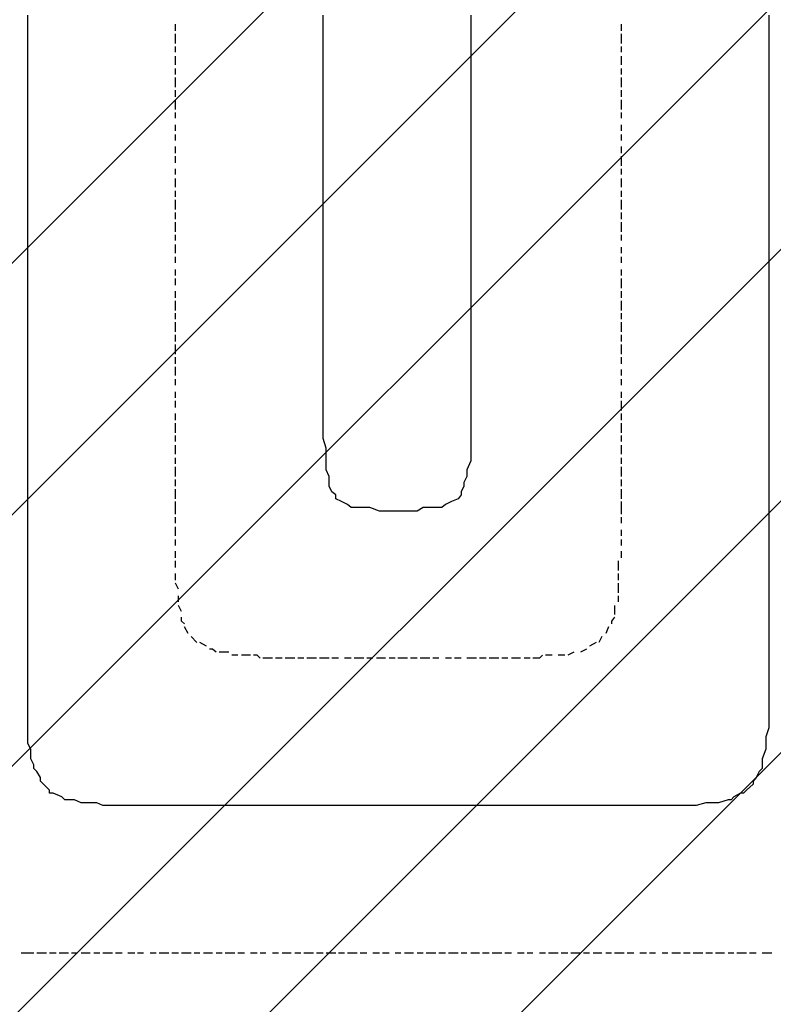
# Model space of a CAD drawing. Extents: x 997 to 109698, y 921 to 94021.
# Tile 553 of 656: x 18627 to 19643, y 53161 to 54489. Entities that reach past the tile are written whole.
import ezdxf

# ---------------------------------------------------------------- set-up
doc = ezdxf.new("R2010")
doc.units = 0
doc.header["$MEASUREMENT"] = 0
doc.layers.add('12', color=7, linetype='CONTINUOUS')
doc.layers.add('28', color=7, linetype='CONTINUOUS')

msp = doc.modelspace()

# ---------------------------------------------------------------- linework, layer by layer
at = {"layer": '12', "color": 5}
for p, q in [((18637.630503, 54486.563401), (18637.630503, 54494.563401)), ((18637.630503, 54477.563401), (18637.630503, 54486.563401)), ((19035.630503, 54486.563401), (19035.630503, 54494.563401)), ((19035.630503, 54477.563401), (19035.630503, 54486.563401)), ((19234.630503, 54494.563401), (19234.630503, 54486.563401)), ((19234.630503, 54486.563401), (19234.630503, 54477.563401)), ((19636.630503, 54494.563401), (19636.630503, 54486.563401)), ((19636.630503, 54486.563401), (19636.630503, 54477.563401)), ((18637.630503, 54465.563401), (18637.630503, 54477.563401)), ((19035.630503, 54465.563401), (19035.630503, 54477.563401)), ((19234.630503, 54477.563401), (19234.630503, 54465.563401)), ((19636.630503, 54477.563401), (19636.630503, 54465.563401)), ((18637.630503, 54456.563401), (18637.630503, 54465.563401)), ((19035.630503, 54456.563401), (19035.630503, 54465.563401)), ((19234.630503, 54465.563401), (19234.630503, 54456.563401)), ((19636.630503, 54465.563401), (19636.630503, 54456.563401)), ((18637.630503, 54448.563401), (18637.630503, 54456.563401)), ((18637.630503, 54435.563401), (18637.630503, 54448.563401)), ((19035.630503, 54448.563401), (19035.630503, 54456.563401)), ((19035.630503, 54435.563401), (19035.630503, 54448.563401)), ((19234.630503, 54456.563401), (19234.630503, 54444.563401)), ((19636.630503, 54456.563401), (19636.630503, 54444.563401)), ((18637.630503, 54427.563401), (18637.630503, 54435.563401)), ((19035.630503, 54427.563401), (19035.630503, 54435.563401)), ((19234.630503, 54444.563401), (19234.630503, 54435.563401)), ((19234.630503, 54435.563401), (19234.630503, 54427.563401)), ((19636.630503, 54444.563401), (19636.630503, 54435.563401)), ((19636.630503, 54435.563401), (19636.630503, 54427.563401)), ((18637.630503, 54414.563401), (18637.630503, 54427.563401)), ((19035.630503, 54414.563401), (19035.630503, 54427.563401)), ((19234.630503, 54427.563401), (19234.630503, 54414.563401)), ((19636.630503, 54427.563401), (19636.630503, 54414.563401)), ((18637.630503, 54405.563401), (18637.630503, 54414.563401)), ((19035.630503, 54405.563401), (19035.630503, 54414.563401)), ((19234.630503, 54414.563401), (19234.630503, 54405.563401)), ((19636.630503, 54414.563401), (19636.630503, 54405.563401)), ((18637.630503, 54397.563401), (18637.630503, 54405.563401)), ((18637.630503, 54384.563401), (18637.630503, 54397.563401)), ((19035.630503, 54397.563401), (19035.630503, 54405.563401)), ((19035.630503, 54384.563401), (19035.630503, 54397.563401)), ((19234.630503, 54405.563401), (19234.630503, 54397.563401)), ((19234.630503, 54397.563401), (19234.630503, 54384.563401)), ((19636.630503, 54405.563401), (19636.630503, 54397.563401)), ((19636.630503, 54397.563401), (19636.630503, 54384.563401)), ((18637.630503, 54376.563401), (18637.630503, 54384.563401)), ((19035.630503, 54376.563401), (19035.630503, 54384.563401)), ((19234.630503, 54384.563401), (19234.630503, 54376.563401)), ((19636.630503, 54384.563401), (19636.630503, 54376.563401)), ((18637.630503, 54367.563401), (18637.630503, 54376.563401)), ((18637.630503, 54355.563401), (18637.630503, 54367.563401)), ((19035.630503, 54367.563401), (19035.630503, 54376.563401)), ((19035.630503, 54355.563401), (19035.630503, 54367.563401)), ((19234.630503, 54376.563401), (19234.630503, 54367.563401)), ((19234.630503, 54367.563401), (19234.630503, 54355.563401)), ((19636.630503, 54376.563401), (19636.630503, 54367.563401)), ((19636.630503, 54367.563401), (19636.630503, 54355.563401)), ((18637.630503, 54346.563401), (18637.630503, 54355.563401)), ((19035.630503, 54346.563401), (19035.630503, 54355.563401)), ((19234.630503, 54355.563401), (19234.630503, 54346.563401)), ((19636.630503, 54355.563401), (19636.630503, 54346.563401)), ((18637.630503, 54338.563401), (18637.630503, 54346.563401)), ((19035.630503, 54338.563401), (19035.630503, 54346.563401)), ((19234.630503, 54346.563401), (19234.630503, 54338.563401)), ((19636.630503, 54346.563401), (19636.630503, 54333.563401)), ((18637.630503, 54325.563401), (18637.630503, 54338.563401)), ((19035.630503, 54325.563401), (19035.630503, 54338.563401)), ((19234.630503, 54338.563401), (19234.630503, 54325.563401)), ((19636.630503, 54333.563401), (19636.630503, 54325.563401)), ((18637.630503, 54317.563401), (18637.630503, 54325.563401)), ((18637.630503, 54304.563401), (18637.630503, 54317.563401)), ((19035.630503, 54317.563401), (19035.630503, 54325.563401)), ((19035.630503, 54304.563401), (19035.630503, 54317.563401)), ((19234.630503, 54325.563401), (19234.630503, 54317.563401)), ((19234.630503, 54317.563401), (19234.630503, 54304.563401)), ((19636.630503, 54325.563401), (19636.630503, 54317.563401)), ((19636.630503, 54317.563401), (19636.630503, 54304.563401)), ((18637.630503, 54295.563401), (18637.630503, 54304.563401)), ((19035.630503, 54295.563401), (19035.630503, 54304.563401)), ((19234.630503, 54304.563401), (19234.630503, 54295.563401)), ((19636.630503, 54304.563401), (19636.630503, 54295.563401)), ((18637.630503, 54287.563401), (18637.630503, 54295.563401)), ((18637.630503, 54274.563401), (18637.630503, 54287.563401)), ((19035.630503, 54287.563401), (19035.630503, 54295.563401)), ((19035.630503, 54274.563401), (19035.630503, 54287.563401)), ((19234.630503, 54295.563401), (19234.630503, 54287.563401)), ((19234.630503, 54287.563401), (19234.630503, 54274.563401)), ((19636.630503, 54295.563401), (19636.630503, 54287.563401)), ((19636.630503, 54287.563401), (19636.630503, 54274.563401)), ((18637.630503, 54266.563401), (18637.630503, 54274.563401)), ((19035.630503, 54266.563401), (19035.630503, 54274.563401)), ((19234.630503, 54274.563401), (19234.630503, 54266.563401)), ((19636.630503, 54274.563401), (19636.630503, 54266.563401)), ((18637.630503, 54257.563401), (18637.630503, 54266.563401)), ((19035.630503, 54257.563401), (19035.630503, 54266.563401)), ((19234.630503, 54266.563401), (19234.630503, 54257.563401)), ((19636.630503, 54266.563401), (19636.630503, 54257.563401)), ((18637.630503, 54245.563401), (18637.630503, 54257.563401)), ((19035.630503, 54245.563401), (19035.630503, 54257.563401)), ((19234.630503, 54257.563401), (19234.630503, 54245.563401)), ((19636.630503, 54257.563401), (19636.630503, 54245.563401)), ((18637.630503, 54236.563401), (18637.630503, 54245.563401)), ((18637.630503, 54228.563401), (18637.630503, 54236.563401)), ((19035.630503, 54236.563401), (19035.630503, 54245.563401)), ((19035.630503, 54228.563401), (19035.630503, 54236.563401)), ((19234.630503, 54245.563401), (19234.630503, 54236.563401)), ((19234.630503, 54236.563401), (19234.630503, 54228.563401)), ((19636.630503, 54245.563401), (19636.630503, 54236.563401)), ((19636.630503, 54236.563401), (19636.630503, 54223.563401)), ((18637.630503, 54215.563401), (18637.630503, 54228.563401)), ((19035.630503, 54215.563401), (19035.630503, 54228.563401)), ((19234.630503, 54228.563401), (19234.630503, 54215.563401)), ((19636.630503, 54223.563401), (19636.630503, 54215.563401)), ((18637.630503, 54206.563401), (18637.630503, 54215.563401)), ((19035.630503, 54206.563401), (19035.630503, 54215.563401)), ((19234.630503, 54215.563401), (19234.630503, 54206.563401)), ((19636.630503, 54215.563401), (19636.630503, 54206.563401)), ((18637.630503, 54194.563401), (18637.630503, 54206.563401)), ((18637.630503, 54185.563401), (18637.630503, 54194.563401)), ((19035.630503, 54194.563401), (19035.630503, 54206.563401)), ((19035.630503, 54185.563401), (19035.630503, 54194.563401)), ((19234.630503, 54206.563401), (19234.630503, 54194.563401)), ((19234.630503, 54194.563401), (19234.630503, 54185.563401)), ((19636.630503, 54206.563401), (19636.630503, 54194.563401)), ((19636.630503, 54194.563401), (19636.630503, 54185.563401)), ((18637.630503, 54177.563401), (18637.630503, 54185.563401)), ((19035.630503, 54177.563401), (19035.630503, 54185.563401)), ((19234.630503, 54185.563401), (19234.630503, 54177.563401)), ((19636.630503, 54185.563401), (19636.630503, 54177.563401)), ((18637.630503, 54164.563401), (18637.630503, 54177.563401)), ((19035.630503, 54164.563401), (19035.630503, 54177.563401)), ((19234.630503, 54177.563401), (19234.630503, 54164.563401)), ((19636.630503, 54177.563401), (19636.630503, 54164.563401)), ((18637.630503, 54156.563401), (18637.630503, 54164.563401)), ((18637.630503, 54147.563401), (18637.630503, 54156.563401)), ((19035.630503, 54156.563401), (19035.630503, 54164.563401)), ((19035.630503, 54147.563401), (19035.630503, 54156.563401)), ((19234.630503, 54164.563401), (19234.630503, 54156.563401)), ((19234.630503, 54156.563401), (19234.630503, 54147.563401)), ((19636.630503, 54164.563401), (19636.630503, 54156.563401)), ((19636.630503, 54156.563401), (19636.630503, 54147.563401)), ((18637.630503, 54135.563401), (18637.630503, 54147.563401)), ((19035.630503, 54135.563401), (19035.630503, 54147.563401)), ((19234.630503, 54147.563401), (19234.630503, 54135.563401)), ((19636.630503, 54147.563401), (19636.630503, 54135.563401)), ((18637.630503, 54126.563401), (18637.630503, 54135.563401)), ((19035.630503, 54126.563401), (19035.630503, 54135.563401)), ((19234.630503, 54135.563401), (19234.630503, 54126.563401)), ((19636.630503, 54135.563401), (19636.630503, 54126.563401)), ((18637.630503, 54118.563401), (18637.630503, 54126.563401)), ((18637.630503, 54105.563401), (18637.630503, 54118.563401)), ((19035.630503, 54118.563401), (19035.630503, 54126.563401)), ((19035.630503, 54105.563401), (19035.630503, 54118.563401)), ((19234.630503, 54126.563401), (19234.630503, 54118.563401)), ((19234.630503, 54118.563401), (19234.630503, 54105.563401)), ((19636.630503, 54126.563401), (19636.630503, 54113.563401)), ((18637.630503, 54096.563401), (18637.630503, 54105.563401)), ((19035.630503, 54096.563401), (19035.630503, 54105.563401)), ((19234.630503, 54105.563401), (19234.630503, 54096.563401)), ((19636.630503, 54113.563401), (19636.630503, 54105.563401)), ((19636.630503, 54105.563401), (19636.630503, 54096.563401)), ((18637.630503, 54088.563401), (18637.630503, 54096.563401)), ((18637.630503, 54075.563401), (18637.630503, 54088.563401)), ((19035.630503, 54084.563401), (19035.630503, 54096.563401)), ((19234.630503, 54096.563401), (19234.630503, 54084.563401)), ((19636.630503, 54096.563401), (19636.630503, 54084.563401)), ((18637.630503, 54067.563401), (18637.630503, 54075.563401)), ((19035.630503, 54075.563401), (19035.630503, 54084.563401)), ((19035.630503, 54067.563401), (19035.630503, 54075.563401)), ((19234.630503, 54084.563401), (19234.630503, 54075.563401)), ((19234.630503, 54075.563401), (19234.630503, 54067.563401)), ((19636.630503, 54084.563401), (19636.630503, 54075.563401)), ((19636.630503, 54075.563401), (19636.630503, 54067.563401)), ((18637.630503, 54054.563401), (18637.630503, 54067.563401)), ((19035.630503, 54054.563401), (19035.630503, 54067.563401)), ((19234.630503, 54067.563401), (19234.630503, 54054.563401)), ((19636.630503, 54067.563401), (19636.630503, 54054.563401)), ((18637.630503, 54046.563401), (18637.630503, 54054.563401)), ((19035.630503, 54046.563401), (19035.630503, 54054.563401)), ((19234.630503, 54054.563401), (19234.630503, 54046.563401)), ((19636.630503, 54054.563401), (19636.630503, 54046.563401)), ((18637.630503, 54037.563401), (18637.630503, 54046.563401)), ((18637.630503, 54024.563401), (18637.630503, 54037.563401)), ((19035.630503, 54037.563401), (19035.630503, 54046.563401)), ((19035.630503, 54029.563401), (19035.630503, 54037.563401)), ((19234.630503, 54046.563401), (19234.630503, 54037.563401)), ((19234.630503, 54037.563401), (19234.630503, 54029.563401)), ((19636.630503, 54046.563401), (19636.630503, 54037.563401)), ((19636.630503, 54037.563401), (19636.630503, 54024.563401)), ((18637.630503, 54016.563401), (18637.630503, 54024.563401)), ((19035.630503, 54020.563401), (19035.630503, 54029.563401)), ((19234.630503, 54029.563401), (19234.630503, 54020.563401)), ((19636.630503, 54024.563401), (19636.630503, 54016.563401)), ((18637.630503, 54008.563401), (18637.630503, 54016.563401)), ((18637.630503, 53995.563401), (18637.630503, 54008.563401)), ((19035.630503, 54012.563401), (19035.630503, 54020.563401)), ((19035.630503, 53999.563401), (19035.630503, 54012.563401)), ((19234.630503, 54020.563401), (19234.630503, 54012.563401)), ((19234.630503, 54012.563401), (19234.630503, 53999.563401)), ((19636.630503, 54016.563401), (19636.630503, 54008.563401)), ((19636.630503, 54008.563401), (19636.630503, 53995.563401)), ((18637.630503, 53986.563401), (18637.630503, 53995.563401)), ((19035.630503, 53991.563401), (19035.630503, 53999.563401)), ((19234.630503, 53999.563401), (19234.630503, 53991.563401)), ((19636.630503, 53995.563401), (19636.630503, 53986.563401)), ((18637.630503, 53978.563401), (18637.630503, 53986.563401)), ((19035.630503, 53982.563401), (19035.630503, 53991.563401)), ((19035.630503, 53969.563401), (19035.630503, 53982.563401)), ((19234.630503, 53991.563401), (19234.630503, 53982.563401)), ((19234.630503, 53982.563401), (19234.630503, 53969.563401)), ((19636.630503, 53986.563401), (19636.630503, 53974.563401)), ((18637.630503, 53965.563401), (18637.630503, 53978.563401)), ((19035.630503, 53961.563401), (19035.630503, 53969.563401)), ((19234.630503, 53969.563401), (19234.630503, 53961.563401)), ((19636.630503, 53974.563401), (19636.630503, 53965.563401)), ((18637.630503, 53957.563401), (18637.630503, 53965.563401)), ((18637.630503, 53944.563401), (18637.630503, 53957.563401)), ((19035.630503, 53953.563401), (19035.630503, 53961.563401)), ((19234.630503, 53961.563401), (19234.630503, 53953.563401)), ((19636.630503, 53965.563401), (19636.630503, 53957.563401)), ((19636.630503, 53957.563401), (19636.630503, 53944.563401)), ((18637.630503, 53936.563401), (18637.630503, 53944.563401)), ((19035.630503, 53940.563401), (19035.630503, 53953.563401)), ((19234.630503, 53953.563401), (19234.630503, 53940.563401)), ((19636.630503, 53944.563401), (19636.630503, 53936.563401)), ((18637.630503, 53927.563401), (18637.630503, 53936.563401)), ((19035.630503, 53931.563401), (19035.630503, 53940.563401)), ((19035.630503, 53923.563401), (19035.630503, 53931.563401)), ((19234.630503, 53940.563401), (19234.630503, 53931.563401)), ((19234.630503, 53931.563401), (19234.630503, 53923.563401)), ((19636.630503, 53936.563401), (19636.630503, 53927.563401)), ((18637.630503, 53914.563401), (18637.630503, 53927.563401)), ((19039.630503, 53910.563401), (19035.630503, 53923.563401)), ((19234.630503, 53923.563401), (19234.630503, 53910.563401)), ((19636.630503, 53927.563401), (19636.630503, 53914.563401)), ((18637.630503, 53906.563401), (18637.630503, 53914.563401)), ((18637.630503, 53897.563401), (18637.630503, 53906.563401)), ((19039.630503, 53902.563401), (19039.630503, 53910.563401)), ((19039.630503, 53893.563401), (19039.630503, 53902.563401)), ((19234.630503, 53910.563401), (19234.630503, 53902.563401)), ((19234.630503, 53902.563401), (19234.630503, 53893.563401)), ((19636.630503, 53914.563401), (19636.630503, 53906.563401)), ((19636.630503, 53906.563401), (19636.630503, 53897.563401)), ((18637.630503, 53885.563401), (18637.630503, 53897.563401)), ((19039.630503, 53881.563401), (19039.630503, 53893.563401)), ((19234.630503, 53893.563401), (19229.630503, 53881.563401)), ((19636.630503, 53897.563401), (19636.630503, 53885.563401)), ((18637.630503, 53876.563401), (18637.630503, 53885.563401)), ((18637.630503, 53868.563401), (18637.630503, 53876.563401)), ((19043.630503, 53872.563401), (19039.630503, 53881.563401)), ((19229.630503, 53881.563401), (19229.630503, 53872.563401)), ((19636.630503, 53885.563401), (19636.630503, 53876.563401)), ((19636.630503, 53876.563401), (19636.630503, 53864.563401)), ((18637.630503, 53855.563401), (18637.630503, 53868.563401)), ((19043.630503, 53864.563401), (19043.630503, 53872.563401)), ((19229.630503, 53872.563401), (19225.630503, 53864.563401)), ((19636.630503, 53864.563401), (19636.630503, 53855.563401)), ((18637.630503, 53847.563401), (18637.630503, 53855.563401)), ((19636.630503, 53855.563401), (19636.630503, 53847.563401)), ((18637.630503, 53834.563401), (18637.630503, 53847.563401)), ((19060.630503, 53838.563401), (19052.630503, 53842.563401)), ((19068.630503, 53834.563401), (19060.630503, 53838.563401)), ((19208.630503, 53838.563401), (19200.630503, 53834.563401)), ((19217.630503, 53842.563401), (19208.630503, 53838.563401)), ((19636.630503, 53847.563401), (19636.630503, 53834.563401)), ((18637.630503, 53825.563401), (18637.630503, 53834.563401)), ((18637.630503, 53817.563401), (18637.630503, 53825.563401)), ((19090.630503, 53830.563401), (19081.630503, 53830.563401)), ((19098.630503, 53830.563401), (19090.630503, 53830.563401)), ((19111.630503, 53825.563401), (19098.630503, 53830.563401)), ((19119.630503, 53825.563401), (19111.630503, 53825.563401)), ((19128.630503, 53825.563401), (19119.630503, 53825.563401)), ((19136.630503, 53825.563401), (19128.630503, 53825.563401)), ((19140.630503, 53825.563401), (19136.630503, 53825.563401)), ((19153.630503, 53825.563401), (19140.630503, 53825.563401)), ((19162.630503, 53825.563401), (19153.630503, 53825.563401)), ((19170.630503, 53830.563401), (19162.630503, 53825.563401)), ((19183.630503, 53830.563401), (19170.630503, 53830.563401)), ((19191.630503, 53830.563401), (19183.630503, 53830.563401)), ((19636.630503, 53834.563401), (19636.630503, 53825.563401)), ((19636.630503, 53825.563401), (19636.630503, 53817.563401)), ((18637.630503, 53804.563401), (18637.630503, 53817.563401)), ((19636.630503, 53817.563401), (19636.630503, 53804.563401)), ((18637.630503, 53796.563401), (18637.630503, 53804.563401)), ((18637.630503, 53787.563401), (18637.630503, 53796.563401)), ((19636.630503, 53804.563401), (19636.630503, 53796.563401)), ((19636.630503, 53796.563401), (19636.630503, 53787.563401)), ((18637.630503, 53775.563401), (18637.630503, 53787.563401)), ((19636.630503, 53787.563401), (19636.630503, 53775.563401)), ((18637.630503, 53766.563401), (18637.630503, 53775.563401)), ((19636.630503, 53775.563401), (19636.630503, 53766.563401)), ((18637.630503, 53758.563401), (18637.630503, 53766.563401)), ((18637.630503, 53745.563401), (18637.630503, 53758.563401)), ((19636.630503, 53766.563401), (19636.630503, 53754.563401)), ((18637.630503, 53737.563401), (18637.630503, 53745.563401)), ((19636.630503, 53754.563401), (19636.630503, 53745.563401)), ((19636.630503, 53745.563401), (19636.630503, 53737.563401)), ((18637.630503, 53724.563401), (18637.630503, 53737.563401)), ((19636.630503, 53737.563401), (19636.630503, 53724.563401)), ((18637.630503, 53715.563401), (18637.630503, 53724.563401)), ((19636.630503, 53724.563401), (19636.630503, 53715.563401)), ((18637.630503, 53707.563401), (18637.630503, 53715.563401)), ((18637.630503, 53694.563401), (18637.630503, 53707.563401)), ((19636.630503, 53715.563401), (19636.630503, 53707.563401)), ((19636.630503, 53707.563401), (19636.630503, 53694.563401)), ((18637.630503, 53686.563401), (18637.630503, 53694.563401)), ((19636.630503, 53694.563401), (19636.630503, 53686.563401)), ((18637.630503, 53677.563401), (18637.630503, 53686.563401)), ((18637.630503, 53665.563401), (18637.630503, 53677.563401)), ((19636.630503, 53686.563401), (19636.630503, 53677.563401)), ((19636.630503, 53677.563401), (19636.630503, 53665.563401)), ((18637.630503, 53656.563401), (18637.630503, 53665.563401)), ((19636.630503, 53665.563401), (19636.630503, 53656.563401)), ((18637.630503, 53648.563401), (18637.630503, 53656.563401)), ((19636.630503, 53656.563401), (19636.630503, 53643.563401)), ((18637.630503, 53635.563401), (18637.630503, 53648.563401)), ((19636.630503, 53643.563401), (19636.630503, 53635.563401)), ((18637.630503, 53627.563401), (18637.630503, 53635.563401)), ((18637.630503, 53622.563401), (18637.630503, 53627.563401)), ((19636.630503, 53635.563401), (19636.630503, 53627.563401)), ((19636.630503, 53627.563401), (19636.630503, 53622.563401)), ((18637.630503, 53614.563401), (18637.630503, 53622.563401)), ((18637.630503, 53601.563401), (18637.630503, 53614.563401)), ((19636.630503, 53622.563401), (19636.630503, 53614.563401)), ((19636.630503, 53614.563401), (19636.630503, 53601.563401)), ((18637.630503, 53593.563401), (18637.630503, 53601.563401)), ((19636.630503, 53601.563401), (19636.630503, 53593.563401)), ((18637.630503, 53584.563401), (18637.630503, 53593.563401)), ((18637.630503, 53572.563401), (18637.630503, 53584.563401)), ((19636.630503, 53593.563401), (19636.630503, 53580.563401)), ((18637.630503, 53563.563401), (18637.630503, 53572.563401)), ((19636.630503, 53580.563401), (19636.630503, 53572.563401)), ((19636.630503, 53572.563401), (19636.630503, 53563.563401)), ((18637.630503, 53555.563401), (18637.630503, 53563.563401)), ((19636.630503, 53563.563401), (19636.630503, 53550.563401)), ((18637.630503, 53542.563401), (18637.630503, 53555.563401)), ((19636.630503, 53550.563401), (19636.630503, 53542.563401)), ((18637.630503, 53533.563401), (18637.630503, 53542.563401)), ((18637.630503, 53521.563401), (18637.630503, 53533.563401)), ((19636.630503, 53533.563401), (19632.630503, 53521.563401)), ((19636.630503, 53542.563401), (19636.630503, 53533.563401)), ((18637.630503, 53512.563401), (18637.630503, 53521.563401)), ((19632.630503, 53521.563401), (19632.630503, 53512.563401)), ((18641.630503, 53504.563401), (18637.630503, 53512.563401)), ((18641.630503, 53491.563401), (18641.630503, 53504.563401)), ((19632.630503, 53504.563401), (19627.630503, 53491.563401)), ((19632.630503, 53512.563401), (19632.630503, 53504.563401)), ((18645.630503, 53483.563401), (18641.630503, 53491.563401)), ((19627.630503, 53491.563401), (19627.630503, 53483.563401)), ((18654.630503, 53466.563401), (18649.630503, 53474.563401)), ((19623.630503, 53474.563401), (19619.630503, 53466.563401)), ((18666.630503, 53449.563401), (18658.630503, 53457.563401)), ((19615.630503, 53457.563401), (19606.630503, 53449.563401)), ((18683.630503, 53440.563401), (18671.630503, 53445.563401)), ((19598.630503, 53445.563401), (19589.630503, 53440.563401)), ((18700.630503, 53436.563401), (18692.630503, 53436.563401)), ((18709.630503, 53432.563401), (18700.630503, 53436.563401)), ((18721.630503, 53432.563401), (18709.630503, 53432.563401)), ((18730.630503, 53432.563401), (18721.630503, 53432.563401)), ((18738.630503, 53428.563401), (18730.630503, 53432.563401)), ((18751.630503, 53428.563401), (18738.630503, 53428.563401)), ((18759.630503, 53428.563401), (18751.630503, 53428.563401)), ((18772.630503, 53428.563401), (18759.630503, 53428.563401)), ((18781.630503, 53428.563401), (18772.630503, 53428.563401)), ((18789.630503, 53428.563401), (18781.630503, 53428.563401)), ((18802.630503, 53428.563401), (18789.630503, 53428.563401)), ((18810.630503, 53428.563401), (18802.630503, 53428.563401)), ((18819.630503, 53428.563401), (18810.630503, 53428.563401)), ((18831.630503, 53428.563401), (18819.630503, 53428.563401)), ((18836.630503, 53428.563401), (18831.630503, 53428.563401)), ((18840.630503, 53428.563401), (18836.630503, 53428.563401)), ((18848.630503, 53428.563401), (18840.630503, 53428.563401)), ((18861.630503, 53428.563401), (18848.630503, 53428.563401)), ((18869.630503, 53428.563401), (18861.630503, 53428.563401)), ((18882.630503, 53428.563401), (18869.630503, 53428.563401)), ((18891.630503, 53428.563401), (18882.630503, 53428.563401)), ((18899.630503, 53428.563401), (18891.630503, 53428.563401)), ((18912.630503, 53428.563401), (18899.630503, 53428.563401)), ((18920.630503, 53428.563401), (18912.630503, 53428.563401)), ((18929.630503, 53428.563401), (18920.630503, 53428.563401)), ((18941.630503, 53428.563401), (18929.630503, 53428.563401)), ((18950.630503, 53428.563401), (18941.630503, 53428.563401)), ((18958.630503, 53428.563401), (18950.630503, 53428.563401)), ((18971.630503, 53428.563401), (18958.630503, 53428.563401)), ((18980.630503, 53428.563401), (18971.630503, 53428.563401)), ((18992.630503, 53428.563401), (18980.630503, 53428.563401)), ((19001.630503, 53428.563401), (18992.630503, 53428.563401)), ((19009.630503, 53428.563401), (19001.630503, 53428.563401)), ((19022.630503, 53428.563401), (19009.630503, 53428.563401)), ((19030.630503, 53428.563401), (19022.630503, 53428.563401)), ((19039.630503, 53428.563401), (19030.630503, 53428.563401)), ((19052.630503, 53428.563401), (19039.630503, 53428.563401)), ((19060.630503, 53428.563401), (19052.630503, 53428.563401)), ((19068.630503, 53428.563401), (19060.630503, 53428.563401)), ((19081.630503, 53428.563401), (19068.630503, 53428.563401)), ((19090.630503, 53428.563401), (19081.630503, 53428.563401)), ((19102.630503, 53428.563401), (19090.630503, 53428.563401)), ((19111.630503, 53428.563401), (19102.630503, 53428.563401)), ((19119.630503, 53428.563401), (19111.630503, 53428.563401)), ((19132.630503, 53428.563401), (19119.630503, 53428.563401)), ((19140.630503, 53428.563401), (19132.630503, 53428.563401)), ((19149.630503, 53428.563401), (19140.630503, 53428.563401)), ((19162.630503, 53428.563401), (19149.630503, 53428.563401)), ((19170.630503, 53428.563401), (19162.630503, 53428.563401)), ((19179.630503, 53428.563401), (19170.630503, 53428.563401)), ((19191.630503, 53428.563401), (19179.630503, 53428.563401)), ((19200.630503, 53428.563401), (19191.630503, 53428.563401)), ((19208.630503, 53428.563401), (19200.630503, 53428.563401)), ((19221.630503, 53428.563401), (19208.630503, 53428.563401)), ((19229.630503, 53428.563401), (19221.630503, 53428.563401)), ((19242.630503, 53428.563401), (19229.630503, 53428.563401)), ((19250.630503, 53428.563401), (19242.630503, 53428.563401)), ((19259.630503, 53428.563401), (19250.630503, 53428.563401)), ((19272.630503, 53428.563401), (19259.630503, 53428.563401)), ((19280.630503, 53428.563401), (19272.630503, 53428.563401)), ((19289.630503, 53428.563401), (19280.630503, 53428.563401)), ((19301.630503, 53428.563401), (19289.630503, 53428.563401)), ((19310.630503, 53428.563401), (19301.630503, 53428.563401)), ((19318.630503, 53428.563401), (19310.630503, 53428.563401)), ((19331.630503, 53428.563401), (19318.630503, 53428.563401)), ((19339.630503, 53428.563401), (19331.630503, 53428.563401)), ((19352.630503, 53428.563401), (19339.630503, 53428.563401)), ((19361.630503, 53428.563401), (19352.630503, 53428.563401)), ((19369.630503, 53428.563401), (19361.630503, 53428.563401)), ((19382.630503, 53428.563401), (19369.630503, 53428.563401)), ((19390.630503, 53428.563401), (19382.630503, 53428.563401)), ((19399.630503, 53428.563401), (19390.630503, 53428.563401)), ((19411.630503, 53428.563401), (19399.630503, 53428.563401)), ((19420.630503, 53428.563401), (19411.630503, 53428.563401)), ((19428.630503, 53428.563401), (19420.630503, 53428.563401)), ((19437.630503, 53428.563401), (19428.630503, 53428.563401)), ((19441.630503, 53428.563401), (19437.630503, 53428.563401)), ((19449.630503, 53428.563401), (19441.630503, 53428.563401)), ((19462.630503, 53428.563401), (19449.630503, 53428.563401)), ((19471.630503, 53428.563401), (19462.630503, 53428.563401)), ((19479.630503, 53428.563401), (19471.630503, 53428.563401)), ((19492.630503, 53428.563401), (19479.630503, 53428.563401)), ((19500.630503, 53428.563401), (19492.630503, 53428.563401)), ((19509.630503, 53428.563401), (19500.630503, 53428.563401)), ((19521.630503, 53428.563401), (19509.630503, 53428.563401)), ((19530.630503, 53428.563401), (19521.630503, 53428.563401)), ((19538.630503, 53428.563401), (19530.630503, 53428.563401)), ((19551.630503, 53432.563401), (19538.630503, 53428.563401)), ((19560.630503, 53432.563401), (19551.630503, 53432.563401)), ((19568.630503, 53432.563401), (19560.630503, 53432.563401)), ((19581.630503, 53436.563401), (19568.630503, 53432.563401))]:
    msp.add_line(p, q, dxfattribs=at)
at = {"layer": '12', "color": 1}
for p, q in [((18836.630503, 54473.563401), (18836.630503, 54482.563401)), ((19437.630503, 54482.563401), (19437.630503, 54473.563401)), ((18836.630503, 54456.563401), (18836.630503, 54469.563401)), ((19437.630503, 54469.563401), (19437.630503, 54456.563401)), ((18836.630503, 54444.563401), (18836.630503, 54452.563401)), ((19437.630503, 54452.563401), (19437.630503, 54444.563401)), ((18836.630503, 54427.563401), (18836.630503, 54439.563401)), ((19437.630503, 54439.563401), (19437.630503, 54427.563401)), ((18836.630503, 54414.563401), (18836.630503, 54422.563401)), ((19437.630503, 54422.563401), (19437.630503, 54414.563401)), ((18836.630503, 54397.563401), (18836.630503, 54410.563401)), ((19437.630503, 54410.563401), (19437.630503, 54397.563401)), ((18836.630503, 54384.563401), (18836.630503, 54393.563401)), ((19437.630503, 54393.563401), (19437.630503, 54384.563401)), ((18836.630503, 54367.563401), (18836.630503, 54380.563401)), ((19437.630503, 54380.563401), (19437.630503, 54367.563401)), ((18836.630503, 54355.563401), (18836.630503, 54363.563401)), ((19437.630503, 54363.563401), (19437.630503, 54355.563401)), ((18836.630503, 54338.563401), (18836.630503, 54346.563401)), ((19437.630503, 54346.563401), (19437.630503, 54338.563401)), ((18836.630503, 54325.563401), (18836.630503, 54333.563401)), ((19437.630503, 54333.563401), (19437.630503, 54325.563401)), ((18836.630503, 54308.563401), (18836.630503, 54317.563401)), ((19437.630503, 54317.563401), (19437.630503, 54308.563401)), ((18836.630503, 54295.563401), (18836.630503, 54304.563401)), ((19437.630503, 54304.563401), (19437.630503, 54291.563401)), ((18836.630503, 54279.563401), (18836.630503, 54287.563401)), ((19437.630503, 54287.563401), (19437.630503, 54279.563401)), ((18836.630503, 54262.563401), (18836.630503, 54274.563401)), ((19437.630503, 54274.563401), (19437.630503, 54262.563401)), ((18836.630503, 54249.563401), (18836.630503, 54257.563401)), ((19437.630503, 54257.563401), (19437.630503, 54249.563401)), ((18836.630503, 54232.563401), (18836.630503, 54245.563401)), ((19437.630503, 54245.563401), (19437.630503, 54232.563401)), ((18836.630503, 54219.563401), (18836.630503, 54228.563401)), ((19437.630503, 54228.563401), (19437.630503, 54219.563401)), ((18836.630503, 54202.563401), (18836.630503, 54215.563401)), ((19437.630503, 54215.563401), (19437.630503, 54202.563401)), ((18836.630503, 54190.563401), (18836.630503, 54198.563401)), ((19437.630503, 54198.563401), (19437.630503, 54190.563401)), ((18836.630503, 54173.563401), (18836.630503, 54185.563401)), ((19437.630503, 54181.563401), (19437.630503, 54173.563401)), ((18836.630503, 54160.563401), (18836.630503, 54168.563401)), ((19437.630503, 54168.563401), (19437.630503, 54160.563401)), ((18836.630503, 54143.563401), (18836.630503, 54151.563401)), ((19437.630503, 54151.563401), (19437.630503, 54143.563401)), ((18836.630503, 54130.563401), (18836.630503, 54139.563401)), ((19437.630503, 54139.563401), (19437.630503, 54126.563401)), ((18836.630503, 54113.563401), (18836.630503, 54122.563401)), ((19437.630503, 54122.563401), (19437.630503, 54113.563401)), ((18836.630503, 54096.563401), (18836.630503, 54109.563401)), ((19437.630503, 54109.563401), (19437.630503, 54096.563401)), ((18836.630503, 54084.563401), (18836.630503, 54092.563401)), ((19437.630503, 54092.563401), (19437.630503, 54084.563401)), ((18836.630503, 54067.563401), (18836.630503, 54080.563401)), ((19437.630503, 54080.563401), (19437.630503, 54067.563401)), ((18836.630503, 54054.563401), (18836.630503, 54063.563401)), ((19437.630503, 54063.563401), (19437.630503, 54054.563401)), ((18836.630503, 54037.563401), (18836.630503, 54050.563401)), ((19437.630503, 54050.563401), (19437.630503, 54037.563401)), ((18836.630503, 54024.563401), (18836.630503, 54033.563401)), ((19437.630503, 54033.563401), (19437.630503, 54024.563401)), ((18836.630503, 54008.563401), (18836.630503, 54020.563401)), ((19437.630503, 54016.563401), (19437.630503, 54008.563401)), ((18836.630503, 53995.563401), (18836.630503, 54003.563401)), ((19437.630503, 54003.563401), (19437.630503, 53995.563401)), ((18836.630503, 53978.563401), (18836.630503, 53986.563401)), ((19437.630503, 53986.563401), (19437.630503, 53978.563401)), ((18836.630503, 53965.563401), (18836.630503, 53974.563401)), ((19437.630503, 53974.563401), (19437.630503, 53961.563401)), ((18836.630503, 53948.563401), (18836.630503, 53957.563401)), ((19437.630503, 53957.563401), (19437.630503, 53948.563401)), ((18836.630503, 53931.563401), (18836.630503, 53944.563401)), ((19437.630503, 53944.563401), (19437.630503, 53931.563401)), ((18836.630503, 53919.563401), (18836.630503, 53927.563401)), ((19437.630503, 53927.563401), (19437.630503, 53919.563401)), ((18836.630503, 53902.563401), (18836.630503, 53914.563401)), ((19437.630503, 53914.563401), (19437.630503, 53902.563401)), ((18836.630503, 53889.563401), (18836.630503, 53897.563401)), ((19437.630503, 53897.563401), (19437.630503, 53889.563401)), ((18836.630503, 53872.563401), (18836.630503, 53885.563401)), ((19437.630503, 53885.563401), (19437.630503, 53872.563401)), ((18836.630503, 53859.563401), (18836.630503, 53868.563401)), ((19437.630503, 53868.563401), (19437.630503, 53859.563401)), ((18836.630503, 53842.563401), (18836.630503, 53855.563401)), ((19437.630503, 53855.563401), (19437.630503, 53842.563401)), ((18836.630503, 53825.563401), (18836.630503, 53838.563401)), ((19437.630503, 53838.563401), (19437.630503, 53825.563401)), ((18836.630503, 53821.563401), (18836.630503, 53825.563401)), ((19437.630503, 53825.563401), (19437.630503, 53821.563401)), ((18836.630503, 53809.563401), (18836.630503, 53817.563401)), ((19437.630503, 53817.563401), (19437.630503, 53809.563401)), ((18836.630503, 53792.563401), (18836.630503, 53804.563401)), ((19437.630503, 53800.563401), (19437.630503, 53792.563401)), ((18836.630503, 53779.563401), (18836.630503, 53787.563401)), ((19437.630503, 53787.563401), (19437.630503, 53779.563401)), ((18836.630503, 53762.563401), (18836.630503, 53771.563401)), ((19437.630503, 53771.563401), (19437.630503, 53762.563401)), ((18836.630503, 53749.563401), (18836.630503, 53758.563401)), ((19433.630503, 53758.563401), (19433.630503, 53745.563401)), ((18836.630503, 53732.563401), (18836.630503, 53741.563401)), ((19433.630503, 53741.563401), (19433.630503, 53732.563401)), ((18840.630503, 53720.563401), (18836.630503, 53728.563401)), ((19433.630503, 53728.563401), (19433.630503, 53715.563401)), ((18840.630503, 53703.563401), (18840.630503, 53711.563401)), ((19433.630503, 53711.563401), (19433.630503, 53703.563401)), ((18844.630503, 53690.563401), (18840.630503, 53698.563401)), ((19428.630503, 53698.563401), (19428.630503, 53686.563401)), ((18853.630503, 53660.563401), (18848.630503, 53669.563401)), ((19420.630503, 53669.563401), (19416.630503, 53660.563401)), ((18865.630503, 53648.563401), (18857.630503, 53656.563401)), ((19411.630503, 53656.563401), (19407.630503, 53648.563401)), ((18878.630503, 53643.563401), (18869.630503, 53648.563401)), ((19390.630503, 53639.563401), (19382.630503, 53635.563401)), ((19403.630503, 53648.563401), (19394.630503, 53643.563401)), ((18908.630503, 53635.563401), (18895.630503, 53635.563401)), ((18920.630503, 53631.563401), (18912.630503, 53631.563401)), ((18937.630503, 53631.563401), (18925.630503, 53631.563401)), ((18967.630503, 53627.563401), (18954.630503, 53627.563401)), ((18980.630503, 53627.563401), (18971.630503, 53627.563401)), ((18997.630503, 53627.563401), (18984.630503, 53627.563401)), ((19009.630503, 53627.563401), (19001.630503, 53627.563401)), ((19026.630503, 53627.563401), (19013.630503, 53627.563401)), ((19035.630503, 53627.563401), (19030.630503, 53627.563401)), ((19043.630503, 53627.563401), (19035.630503, 53627.563401)), ((19056.630503, 53627.563401), (19047.630503, 53627.563401)), ((19073.630503, 53627.563401), (19064.630503, 53627.563401)), ((19090.630503, 53627.563401), (19077.630503, 53627.563401)), ((19102.630503, 53627.563401), (19094.630503, 53627.563401)), ((19119.630503, 53627.563401), (19107.630503, 53627.563401)), ((19132.630503, 53627.563401), (19124.630503, 53627.563401)), ((19149.630503, 53627.563401), (19136.630503, 53627.563401)), ((19162.630503, 53627.563401), (19153.630503, 53627.563401)), ((19179.630503, 53627.563401), (19166.630503, 53627.563401)), ((19191.630503, 53627.563401), (19183.630503, 53627.563401)), ((19208.630503, 53627.563401), (19200.630503, 53627.563401)), ((19221.630503, 53627.563401), (19212.630503, 53627.563401)), ((19234.630503, 53627.563401), (19229.630503, 53627.563401)), ((19242.630503, 53627.563401), (19234.630503, 53627.563401)), ((19255.630503, 53627.563401), (19246.630503, 53627.563401)), ((19272.630503, 53627.563401), (19259.630503, 53627.563401)), ((19284.630503, 53627.563401), (19276.630503, 53627.563401)), ((19301.630503, 53627.563401), (19289.630503, 53627.563401)), ((19314.630503, 53627.563401), (19306.630503, 53627.563401)), ((19344.630503, 53631.563401), (19335.630503, 53631.563401)), ((19361.630503, 53631.563401), (19352.630503, 53631.563401)), ((19373.630503, 53635.563401), (19365.630503, 53631.563401)), ((18637.630503, 53229.563401), (18628.630503, 53229.563401)), ((18645.630503, 53229.563401), (18637.630503, 53229.563401)), ((18662.630503, 53229.563401), (18649.630503, 53229.563401)), ((18675.630503, 53229.563401), (18666.630503, 53229.563401)), ((18692.630503, 53229.563401), (18679.630503, 53229.563401)), ((18704.630503, 53229.563401), (18696.630503, 53229.563401)), ((18721.630503, 53229.563401), (18709.630503, 53229.563401)), ((18734.630503, 53229.563401), (18726.630503, 53229.563401)), ((18751.630503, 53229.563401), (18738.630503, 53229.563401)), ((18764.630503, 53229.563401), (18755.630503, 53229.563401)), ((18781.630503, 53229.563401), (18772.630503, 53229.563401)), ((18793.630503, 53229.563401), (18785.630503, 53229.563401)), ((18810.630503, 53229.563401), (18802.630503, 53229.563401)), ((18827.630503, 53229.563401), (18814.630503, 53229.563401)), ((18840.630503, 53229.563401), (18831.630503, 53229.563401)), ((18857.630503, 53229.563401), (18844.630503, 53229.563401)), ((18869.630503, 53229.563401), (18861.630503, 53229.563401)), ((18886.630503, 53229.563401), (18874.630503, 53229.563401)), ((18899.630503, 53229.563401), (18891.630503, 53229.563401)), ((18916.630503, 53229.563401), (18903.630503, 53229.563401)), ((18929.630503, 53229.563401), (18920.630503, 53229.563401)), ((18946.630503, 53229.563401), (18937.630503, 53229.563401)), ((18958.630503, 53229.563401), (18950.630503, 53229.563401)), ((18975.630503, 53229.563401), (18967.630503, 53229.563401)), ((18992.630503, 53229.563401), (18980.630503, 53229.563401)), ((19005.630503, 53229.563401), (18997.630503, 53229.563401)), ((19022.630503, 53229.563401), (19009.630503, 53229.563401)), ((19035.630503, 53229.563401), (19026.630503, 53229.563401)), ((19052.630503, 53229.563401), (19039.630503, 53229.563401)), ((19064.630503, 53229.563401), (19056.630503, 53229.563401)), ((19081.630503, 53229.563401), (19068.630503, 53229.563401)), ((19094.630503, 53229.563401), (19085.630503, 53229.563401)), ((19111.630503, 53229.563401), (19102.630503, 53229.563401)), ((19124.630503, 53229.563401), (19115.630503, 53229.563401)), ((19140.630503, 53229.563401), (19132.630503, 53229.563401)), ((19157.630503, 53229.563401), (19145.630503, 53229.563401)), ((19170.630503, 53229.563401), (19162.630503, 53229.563401)), ((19187.630503, 53229.563401), (19174.630503, 53229.563401)), ((19200.630503, 53229.563401), (19191.630503, 53229.563401)), ((19217.630503, 53229.563401), (19204.630503, 53229.563401)), ((19229.630503, 53229.563401), (19221.630503, 53229.563401)), ((19246.630503, 53229.563401), (19234.630503, 53229.563401)), ((19259.630503, 53229.563401), (19250.630503, 53229.563401)), ((19276.630503, 53229.563401), (19263.630503, 53229.563401)), ((19289.630503, 53229.563401), (19280.630503, 53229.563401)), ((19306.630503, 53229.563401), (19297.630503, 53229.563401)), ((19318.630503, 53229.563401), (19310.630503, 53229.563401)), ((19335.630503, 53229.563401), (19327.630503, 53229.563401)), ((19352.630503, 53229.563401), (19339.630503, 53229.563401)), ((19365.630503, 53229.563401), (19356.630503, 53229.563401)), ((19382.630503, 53229.563401), (19369.630503, 53229.563401)), ((19394.630503, 53229.563401), (19386.630503, 53229.563401)), ((19411.630503, 53229.563401), (19399.630503, 53229.563401)), ((19424.630503, 53229.563401), (19416.630503, 53229.563401)), ((19441.630503, 53229.563401), (19428.630503, 53229.563401)), ((19454.630503, 53229.563401), (19445.630503, 53229.563401)), ((19471.630503, 53229.563401), (19462.630503, 53229.563401)), ((19483.630503, 53229.563401), (19475.630503, 53229.563401)), ((19500.630503, 53229.563401), (19492.630503, 53229.563401)), ((19517.630503, 53229.563401), (19505.630503, 53229.563401)), ((19530.630503, 53229.563401), (19521.630503, 53229.563401)), ((19547.630503, 53229.563401), (19534.630503, 53229.563401)), ((19560.630503, 53229.563401), (19551.630503, 53229.563401)), ((19576.630503, 53229.563401), (19564.630503, 53229.563401)), ((19589.630503, 53229.563401), (19581.630503, 53229.563401)), ((19606.630503, 53229.563401), (19593.630503, 53229.563401)), ((19619.630503, 53229.563401), (19610.630503, 53229.563401)), ((19636.630503, 53229.563401), (19627.630503, 53229.563401)), ((19640.630503, 53229.563401), (19636.630503, 53229.563401))]:
    msp.add_line(p, q, dxfattribs=at)
at = {"layer": '12', "color": 5}
for points in [[(19047.630503, 53851.563401), (19043.630503, 53859.563401), (19043.630503, 53864.563401)], [(19225.630503, 53864.563401), (19225.630503, 53859.563401), (19221.630503, 53851.563401)], [(19052.630503, 53842.563401), (19052.630503, 53847.563401), (19047.630503, 53851.563401)], [(19221.630503, 53851.563401), (19221.630503, 53847.563401), (19217.630503, 53842.563401)], [(19081.630503, 53830.563401), (19073.630503, 53830.563401), (19068.630503, 53834.563401)], [(19200.630503, 53834.563401), (19195.630503, 53830.563401), (19191.630503, 53830.563401)], [(18649.630503, 53474.563401), (18645.630503, 53478.563401), (18645.630503, 53483.563401)], [(19627.630503, 53483.563401), (19627.630503, 53478.563401), (19623.630503, 53474.563401)], [(18658.630503, 53457.563401), (18654.630503, 53461.563401), (18654.630503, 53466.563401)], [(19619.630503, 53466.563401), (19615.630503, 53461.563401), (19615.630503, 53457.563401)], [(18671.630503, 53445.563401), (18666.630503, 53445.563401), (18666.630503, 53449.563401)], [(18692.630503, 53436.563401), (18687.630503, 53436.563401), (18683.630503, 53440.563401)], [(19589.630503, 53440.563401), (19585.630503, 53436.563401), (19581.630503, 53436.563401)], [(19606.630503, 53449.563401), (19602.630503, 53445.563401), (19598.630503, 53445.563401)]]:
    msp.add_lwpolyline(points, dxfattribs=at)
at = {"layer": '12', "color": 1}
for points in [[(18848.630503, 53673.563401), (18844.630503, 53677.563401), (18844.630503, 53682.563401)], [(19428.630503, 53682.563401), (19424.630503, 53677.563401), (19424.630503, 53673.563401)], [(18891.630503, 53635.563401), (18886.630503, 53639.563401), (18882.630503, 53639.563401)], [(18950.630503, 53627.563401), (18946.630503, 53631.563401), (18941.630503, 53631.563401)], [(19331.630503, 53631.563401), (19327.630503, 53627.563401), (19318.630503, 53627.563401)]]:
    msp.add_lwpolyline(points, dxfattribs=at)
at = {"layer": '28', "color": 2}
for p, q in [((9576.514451, 45120.658275), (23141.811414, 58685.955237)), ((9915.925706, 45120.658275), (23481.222669, 58685.955237)), ((10255.336961, 45120.658275), (23820.633924, 58685.955237)), ((10594.748216, 45120.658275), (24160.045178, 58685.955237)), ((10934.159471, 45120.658275), (24499.456433, 58685.955237)), ((11273.570726, 45120.658275), (24838.867688, 58685.955237))]:
    msp.add_line(p, q, dxfattribs=at)

doc.saveas('drawing.dxf')
